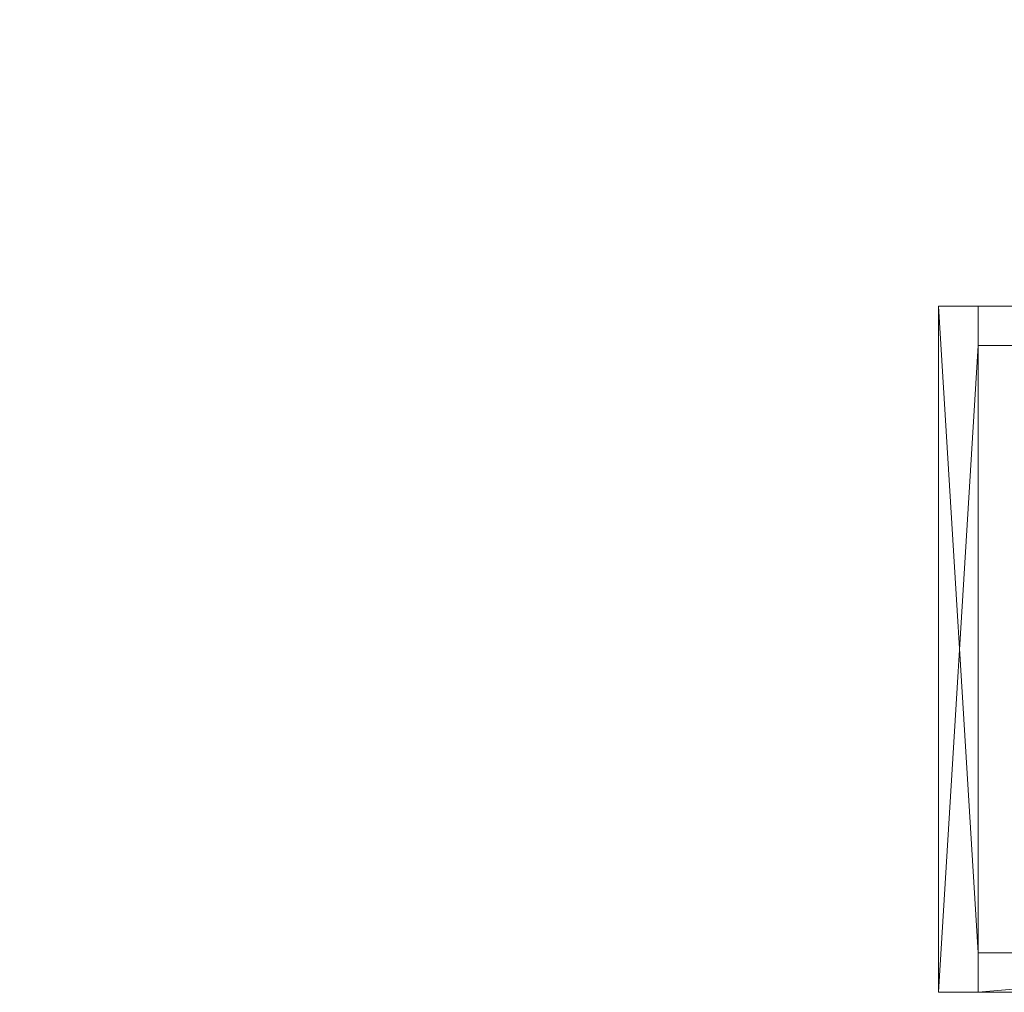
# Model space of a CAD drawing. Header units: millimetres. Extents: x -430348 to -225823, y -86243 to 5084.
# Tile 349 of 656: x -416917 to -413188, y -11560 to -7874. Entities that reach past the tile are written whole.
import ezdxf

# ---------------------------------------------------------------- set-up
doc = ezdxf.new("R2010")
doc.units = ezdxf.units.MM
doc.layers.add('A-ROOF', color=132, linetype='Continuous', lineweight=9)
doc.layers.add('A-WALL', color=113, linetype='Continuous', lineweight=9)

msp = doc.modelspace()

# ---------------------------------------------------------------- meshes
at = {"layer": 'A-ROOF'}
mesh = msp.add_polyface(dxfattribs=at)
corners = [(-416818.4, 12.9, 63282.2), (-421537, -1171.8, 65512.3), (-422641.4, -3187.6, 65512.3), (-421986.6, -3546.4, 65045.8), (-422390.3, -4283.1, 65045.8), (-423030.8, -3898.3, 65512.3), (-424004.6, -5675.6, 65512.3), (-422589.5, -10520.4, 63282.2)]
mesh.append_faces([[corners[k] for k in face] for face in [(4, 7, 3)]], dxfattribs={"vtx0": -1, "vtx1": -1})
mesh.append_faces([[corners[k] for k in face] for face in [(6, 7, 4, 5)]], dxfattribs={"vtx1": -1})
mesh.append_faces([[corners[k] for k in face] for face in [(0, 1, 3, 7)]], dxfattribs={"vtx1": -1, "vtx2": -1})
mesh.append_faces([[corners[k] for k in face] for face in [(1, 2, 3)]], dxfattribs={"vtx2": -1})
mesh = msp.add_polyface(dxfattribs=at)
corners = [(-421536.2, -1174.6, 65393.1), (-416820.4, 9.4, 63164.3), (-422589.5, -10520.4, 63164.3), (-424003.8, -5678.4, 65393.1), (-423029, -3899.4, 65393.1), (-422390.3, -4283.1, 64927.9), (-421986.6, -3546.4, 64927.9), (-422639.6, -3188.6, 65393.1)]
mesh.append_faces([[corners[k] for k in face] for face in [(5, 2, 3, 4)]], dxfattribs={"vtx0": -1})
mesh.append_faces([[corners[k] for k in face] for face in [(2, 5, 6, 1)]], dxfattribs={"vtx0": -1, "vtx2": -1})
mesh.append_faces([[corners[k] for k in face] for face in [(0, 1, 6, 7)]], dxfattribs={"vtx1": -1})
mesh = msp.add_polyface(dxfattribs=at)
corners = [(-416818.4, 12.9, 63282.2), (-422589.5, -10520.4, 63282.2), (-422589.5, -10520.4, 63164.3), (-416820.4, 9.4, 63164.3), (-416818.4, 12.9, 63164.3)]
mesh.append_faces([[corners[k] for k in face] for face in [(1, 2, 3)]], dxfattribs={"vtx2": -1})
mesh.append_faces([[corners[k] for k in face] for face in [(3, 4, 0, 1)]], dxfattribs={"vtx3": -1})
mesh = msp.add_polyface(dxfattribs=at)
corners = [(-412412.1, -11559.5, 60334.3), (-413437.1, -11559.5, 59935.6), (-413437.1, -8959.5, 59935.6), (-412412.1, -8959.5, 60334.3)]
mesh.append_faces([[corners[k] for k in face] for face in [(1, 2, 3, 0)]])
mesh = msp.add_polyface(dxfattribs=at)
corners = [(-413437.1, -11559.5, 60042.9), (-412412.1, -11559.5, 60441.6), (-412412.1, -8959.5, 60441.6), (-413437.1, -8959.5, 60042.9)]
mesh.append_faces([[corners[k] for k in face] for face in [(1, 2, 3, 0)]])
mesh = msp.add_polyface(dxfattribs=at)
corners = [(-413437.1, -11559.5, 59935.6), (-413437.1, -11559.5, 60042.9), (-413437.1, -8959.5, 60042.9), (-413437.1, -8959.5, 59935.6)]
mesh.append_faces([[corners[k] for k in face] for face in [(1, 2, 3, 0)]])
mesh = msp.add_polyface(dxfattribs=at)
corners = [(-413437.1, -8959.5, 60042.9), (-412412.1, -8959.5, 60441.6), (-411387.1, -8959.5, 60042.9), (-411387.1, -8959.5, 59935.6), (-412412.1, -8959.5, 60334.3), (-413437.1, -8959.5, 59935.6)]
mesh.append_faces([[corners[k] for k in face] for face in [(0, 1, 4, 5)]], dxfattribs={"vtx1": -1})
mesh.append_faces([[corners[k] for k in face] for face in [(2, 3, 4, 1)]], dxfattribs={"vtx2": -1})
mesh = msp.add_polyface(dxfattribs=at)
corners = [(-411387.1, -11559.5, 60042.9), (-412412.1, -11559.5, 60441.6), (-413437.1, -11559.5, 60042.9), (-413437.1, -11559.5, 59935.6), (-412412.1, -11559.5, 60334.3), (-411387.1, -11559.5, 59935.6)]
mesh.append_faces([[corners[k] for k in face] for face in [(0, 1, 4, 5)]], dxfattribs={"vtx1": -1})
mesh.append_faces([[corners[k] for k in face] for face in [(2, 3, 4, 1)]], dxfattribs={"vtx2": -1})
at = {"layer": 'A-WALL'}
mesh = msp.add_polyface(dxfattribs=at)
corners = [(-413437.1, -11559.5, 58298.9), (-413437.1, -11559.5, 59935.6), (-413437.1, -8959.5, 59935.6), (-413437.1, -8959.5, 58298.9)]
mesh.append_faces([[corners[k] for k in face] for face in [(2, 3, 0, 1)]])
mesh = msp.add_polyface(dxfattribs=at)
corners = [(-413287.1, -8959.5, 58298.9), (-413287.1, -9109.5, 58298.9), (-413287.1, -11409.5, 58298.9), (-413287.1, -11559.5, 58298.9), (-413437.1, -11559.5, 58298.9), (-413437.1, -8959.5, 58298.9)]
mesh.append_faces([[corners[k] for k in face] for face in [(4, 5, 2, 3)]], dxfattribs={"vtx1": -1})
mesh.append_faces([[corners[k] for k in face] for face in [(5, 0, 1, 2)]], dxfattribs={"vtx3": -1})
mesh = msp.add_polyface(dxfattribs=at)
corners = [(-413287.1, -8959.5, 59993.9), (-413287.1, -8959.5, 58298.9), (-413437.1, -8959.5, 58298.9), (-413437.1, -8959.5, 59935.6)]
mesh.append_faces([[corners[k] for k in face] for face in [(3, 0, 1, 2)]])
mesh = msp.add_polyface(dxfattribs=at)
corners = [(-413287.1, -11559.5, 59993.9), (-413287.1, -11409.5, 59993.9), (-413287.1, -9109.5, 59993.9), (-413287.1, -8959.5, 59993.9), (-413437.1, -8959.5, 59935.6), (-413437.1, -11559.5, 59935.6)]
mesh.append_faces([[corners[k] for k in face] for face in [(2, 3, 4, 5), (5, 0, 1, 2)]], dxfattribs={"vtx3": -1})
mesh = msp.add_polyface(dxfattribs=at)
corners = [(-413287.1, -11559.5, 58298.9), (-413287.1, -11409.5, 58298.9), (-413287.1, -9109.5, 58298.9), (-413287.1, -8959.5, 58298.9), (-413287.1, -8959.5, 59993.9), (-413287.1, -9109.5, 59993.9), (-413287.1, -11409.5, 59993.9), (-413287.1, -11559.5, 59993.9)]
mesh.append_faces([[corners[k] for k in face] for face in [(5, 2, 3, 4)]], dxfattribs={"vtx0": -1})
mesh.append_faces([[corners[k] for k in face] for face in [(0, 1, 6, 7)]], dxfattribs={"vtx1": -1})
mesh.append_faces([[corners[k] for k in face] for face in [(5, 6, 1, 2)]], dxfattribs={"vtx1": -1, "vtx3": -1})
mesh = msp.add_polyface(dxfattribs=at)
corners = [(-413287.1, -8959.5, 58298.9), (-413287.1, -8959.5, 59993.9), (-412412.1, -8959.5, 60334.3), (-411387.1, -8959.5, 59935.6), (-411387.1, -8959.5, 58298.9), (-412017.5, -8959.5, 58298.9), (-412017.5, -8959.5, 59938.7), (-412867.5, -8959.5, 59938.7), (-412867.5, -8959.5, 58298.9)]
mesh.append_faces([[corners[k] for k in face] for face in [(3, 6, 2)]], dxfattribs={"vtx0": -1, "vtx1": -1})
mesh.append_faces([[corners[k] for k in face] for face in [(7, 1, 2, 6)]], dxfattribs={"vtx0": -1, "vtx2": -1})
mesh.append_faces([[corners[k] for k in face] for face in [(3, 4, 5, 6), (7, 8, 0, 1)]], dxfattribs={"vtx3": -1})
mesh = msp.add_polyface(dxfattribs=at)
corners = [(-413287.1, -9109.5, 58298.9), (-413287.1, -8959.5, 58298.9), (-412867.5, -8959.5, 58298.9), (-412867.5, -9109.5, 58298.9), (-411387.1, -8959.5, 58298.9), (-411387.1, -9109.5, 58298.9), (-411537.1, -9109.5, 58298.9), (-412017.5, -9109.5, 58298.9), (-412017.5, -8959.5, 58298.9)]
mesh.append_faces([[corners[k] for k in face] for face in [(2, 3, 0, 1)]])
mesh.append_faces([[corners[k] for k in face] for face in [(8, 6, 7)]], dxfattribs={"vtx0": -1})
mesh.append_faces([[corners[k] for k in face] for face in [(4, 5, 6, 8)]], dxfattribs={"vtx2": -1})
mesh = msp.add_polyface(dxfattribs=at)
corners = [(-413287.1, -9109.5, 58298.9), (-413287.1, -9109.5, 59993.9), (-413287.1, -8959.5, 59993.9), (-413287.1, -8959.5, 58298.9)]
mesh.append_faces([[corners[k] for k in face] for face in [(3, 0, 1, 2)]])
mesh = msp.add_polyface(dxfattribs=at)
corners = [(-413287.1, -8959.5, 59993.9), (-413287.1, -9109.5, 59993.9), (-412412.1, -9109.5, 60334.3), (-412412.1, -8959.5, 60334.3)]
mesh.append_faces([[corners[k] for k in face] for face in [(2, 3, 0, 1)]])
mesh = msp.add_polyface(dxfattribs=at)
corners = [(-413287.1, -9109.5, 59993.9), (-413287.1, -9109.5, 58298.9), (-412867.5, -9109.5, 58298.9), (-412867.5, -9109.5, 59938.7), (-412017.5, -9109.5, 59938.7), (-412017.5, -9109.5, 58298.9), (-411537.1, -9109.5, 58298.9), (-411387.1, -9109.5, 58298.9), (-411387.1, -9109.5, 59935.6), (-412412.1, -9109.5, 60334.3)]
mesh.append_faces([[corners[k] for k in face] for face in [(4, 8, 9)]], dxfattribs={"vtx0": -1, "vtx2": -1})
mesh.append_faces([[corners[k] for k in face] for face in [(9, 0, 3, 4)]], dxfattribs={"vtx1": -1, "vtx3": -1})
mesh.append_faces([[corners[k] for k in face] for face in [(1, 2, 3, 0), (6, 7, 8)]], dxfattribs={"vtx2": -1})
mesh.append_faces([[corners[k] for k in face] for face in [(4, 5, 6, 8)]], dxfattribs={"vtx2": -1, "vtx3": -1})
mesh = msp.add_polyface(dxfattribs=at)
corners = [(-411387.1, -11409.5, 58298.9), (-411537.1, -11409.5, 58298.9), (-413287.1, -11409.5, 58298.9), (-413287.1, -11409.5, 59993.9), (-412412.1, -11409.5, 60334.3), (-411387.1, -11409.5, 59935.6)]
mesh.append_faces([[corners[k] for k in face] for face in [(5, 0, 1, 4), (2, 3, 4, 1)]], dxfattribs={"vtx2": -1})
mesh = msp.add_polyface(dxfattribs=at)
corners = [(-413287.1, -11409.5, 58298.9), (-411537.1, -11409.5, 58298.9), (-411387.1, -11409.5, 58298.9), (-411387.1, -11559.5, 58298.9), (-413287.1, -11559.5, 58298.9)]
mesh.append_faces([[corners[k] for k in face] for face in [(1, 4, 0)]], dxfattribs={"vtx0": -1})
mesh.append_faces([[corners[k] for k in face] for face in [(3, 4, 1, 2)]], dxfattribs={"vtx1": -1})
mesh = msp.add_polyface(dxfattribs=at)
corners = [(-413287.1, -11409.5, 59993.9), (-413287.1, -11409.5, 58298.9), (-413287.1, -11559.5, 58298.9), (-413287.1, -11559.5, 59993.9)]
mesh.append_faces([[corners[k] for k in face] for face in [(1, 2, 3, 0)]])
mesh = msp.add_polyface(dxfattribs=at)
corners = [(-412412.1, -11409.5, 60334.3), (-413287.1, -11409.5, 59993.9), (-413287.1, -11559.5, 59993.9), (-412412.1, -11559.5, 60334.3)]
mesh.append_faces([[corners[k] for k in face] for face in [(0, 1, 2, 3)]])
mesh = msp.add_polyface(dxfattribs=at)
corners = [(-413287.1, -11559.5, 58298.9), (-413287.1, -11559.5, 59993.9), (-413437.1, -11559.5, 59935.6), (-413437.1, -11559.5, 58298.9)]
mesh.append_faces([[corners[k] for k in face] for face in [(2, 3, 0, 1)]])
mesh = msp.add_polyface(dxfattribs=at)
corners = [(-411387.1, -11559.5, 58298.9), (-411387.1, -11559.5, 59935.6), (-412412.1, -11559.5, 60334.3), (-413287.1, -11559.5, 59993.9), (-413287.1, -11559.5, 58298.9)]
mesh.append_faces([[corners[k] for k in face] for face in [(3, 4, 2)]], dxfattribs={"vtx1": -1})
mesh.append_faces([[corners[k] for k in face] for face in [(0, 1, 2, 4)]], dxfattribs={"vtx2": -1})

doc.saveas('drawing.dxf')
